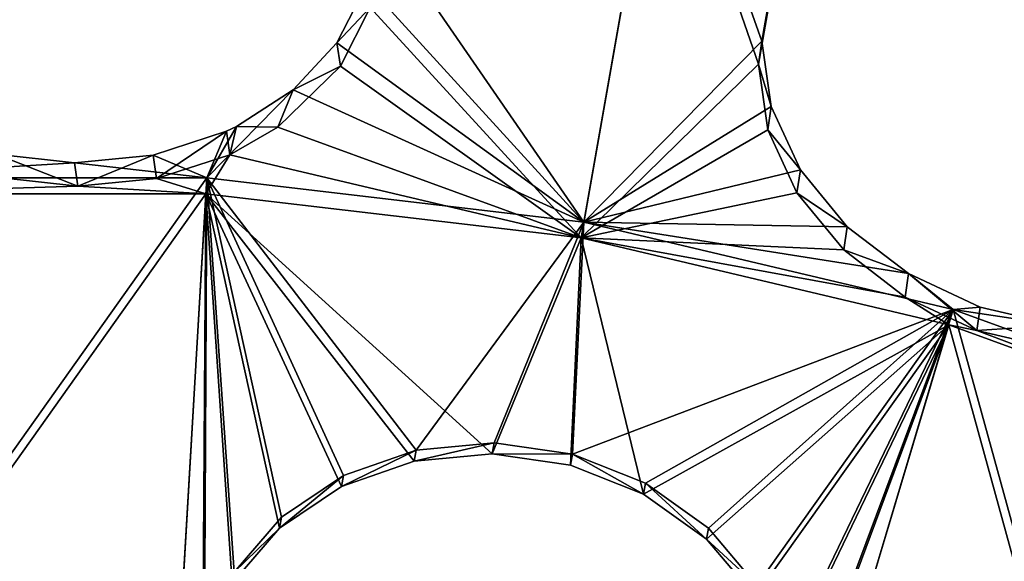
# Model space of a CAD drawing. Header units: millimetres. Extents: x 0 to 2133, y 0 to 2087.
# Tile 841 of 876: x 1996 to 2019, y 203 to 216. Entities that reach past the tile are written whole.
import ezdxf

# ---------------------------------------------------------------- set-up
doc = ezdxf.new("R2010")
doc.units = ezdxf.units.MM
doc.header["$LTSCALE"] = 25.4
doc.layers.get('0').update_dxf_attribs({"true_color": 0xff5454})

# ---------------------------------------------------------------- blocks, each defined once
blk = doc.blocks.new('COSMO-S-3382-4917.STL#2')
at = {"color": 250, "true_color": 0x282828}
mesh = blk.add_polyface(dxfattribs=at)
corners = [(1709.841, 208.672, 1539.288), (1710.486, 206.25, 1539.288), (1709.88, 193.269, 1539.288), (1711.624, 223.971, 1539.288), (1713.18, 228.005, 1539.288), (1715.203, 238.952, 1539.288), (1719.512, 248.991, 1539.288), (1720.53, 253.404, 1539.288), (1729.3, 268.606, 1539.288), (1727.528, 267.125, 1539.288), (1736.1, 279.922, 1539.288), (1742.261, 286.284, 1539.288), (1746.125, 291.615, 1539.288), (1758.024, 301.517, 1539.288), (1757.464, 302.04, 1539.288), (1769.955, 311.052, 1539.288), (1776.134, 313.868, 1539.288), (1783.424, 318.522, 1539.288), (1796.071, 322.98, 1539.288), (1797.683, 324.347, 1539.288), (1817.262, 328.591, 1539.288), (1812.531, 328.445, 1539.288), (1827.758, 330.758, 1539.288), (1839.095, 330.541, 1539.288), (1843.153, 331.254, 1539.288), (1860.945, 328.773, 1539.288), (1858.498, 329.925, 1539.288), (1873.578, 326.791, 1539.288), (1882.181, 323.337, 1539.288), (1888.182, 321.895, 1539.288), (1902.193, 314.391, 1539.288), (1902.104, 315.307, 1539.288), (1915.15, 307.118, 1539.288), (1920.405, 302.191, 1539.288), (1927.135, 297.443, 1539.288), (1936.294, 287.09, 1539.288), (1937.892, 286.419, 1539.288), (1949.402, 269.52, 1539.288), (1947.269, 274.2, 1539.288), (1955.136, 260.958, 1539.288), (1959.352, 249.987, 1539.288), (1961.381, 246.878, 1539.288), (1965.858, 229.054, 1539.288), (1965.917, 232.159, 1539.288), (1968.732, 207.323, 1539.288), (1968.68, 217.006, 1539.288), (1969.632, 201.633, 1539.288), (1968.758, 186.255, 1539.288), (1711.741, 177.98, 1539.288), (1711.508, 184.353, 1539.288), (1716.215, 162.944, 1539.288), (1715.397, 163.017, 1539.288), (1720.797, 148.592, 1539.288), (1724.472, 142.638, 1539.288), (1727.865, 134.907, 1539.288), (1736.043, 124.02, 1539.288), (1736.502, 122.154, 1539.288), (1750.594, 107.625, 1539.288), (1746.587, 110.512, 1539.288), (1757.978, 100.145, 1539.288), (1767.706, 93.925, 1539.288), (1767.283, 93.294, 1539.288), (1770.516, 91.197, 1539.288), (1786.887, 83.314, 1539.288), (1784.023, 83.796, 1539.288), (1798.311, 78.043, 1539.288), (1807.586, 76.097, 1539.288), (1813.179, 74.021, 1539.288), (1829.206, 72.482, 1539.288), (1828.419, 71.786, 1539.288), (1843.816, 71.369, 1539.288), (1851.127, 72.573, 1539.288), (1859.154, 72.776, 1539.288), (1872.717, 76.367, 1539.288), (1874.218, 75.987, 1539.288), (1893.355, 83.756, 1539.288), (1888.797, 80.957, 1539.288), (1902.685, 87.616, 1539.288), (1912.448, 94.526, 1539.288), (1915.688, 95.872, 1539.288), (1929.445, 108.368, 1539.288), (1927.624, 105.607, 1539.288), (1938.325, 116.686, 1539.288), (1943.859, 124.883, 1539.288), (1947.64, 128.953, 1539.288), (1955.275, 143.597, 1539.288), (1955.438, 142.235, 1539.288), (1963.364, 163.97, 1539.288), (1961.612, 156.346, 1539.288), (1966.073, 171.089, 1539.288), (1967.893, 185.418, 1539.288)]
mesh.append_faces([[corners[k] for k in face] for face in [(0, 1, 2), (1, 3, 4), (4, 5, 6), (6, 7, 8), (8, 10, 11), (11, 12, 13), (13, 15, 16), (16, 17, 18), (18, 19, 20), (20, 22, 23), (23, 24, 25), (25, 27, 28), (28, 29, 30), (30, 32, 33), (33, 34, 35), (35, 36, 37), (37, 39, 40), (40, 41, 42), (42, 43, 44), (48, 50, 51), (51, 50, 52), (52, 53, 54), (54, 55, 56), (56, 57, 58), (58, 57, 59), (59, 60, 61), (61, 60, 62), (62, 63, 64), (64, 63, 65), (65, 66, 67), (67, 68, 69), (69, 68, 70), (70, 71, 72), (72, 73, 74), (74, 75, 76), (76, 75, 77), (77, 78, 79), (79, 80, 81), (81, 80, 82), (82, 83, 84), (84, 85, 86), (86, 87, 88), (88, 87, 89), (89, 90, 47)]], dxfattribs={"vtx0": -1, "vtx1": -1, "color": 250})
mesh.append_faces([[corners[k] for k in face] for face in [(1, 0, 3), (4, 3, 5), (6, 5, 7), (8, 7, 9), (8, 9, 10), (11, 10, 12), (13, 12, 14), (13, 14, 15), (16, 15, 17), (18, 17, 19), (20, 19, 21), (20, 21, 22), (23, 22, 24), (25, 24, 26), (25, 26, 27), (28, 27, 29), (30, 29, 31), (30, 31, 32), (33, 32, 34), (35, 34, 36), (37, 36, 38), (37, 38, 39), (40, 39, 41), (42, 41, 43), (44, 43, 45), (44, 45, 46), (44, 46, 47), (1, 48, 2), (48, 1, 49), (48, 49, 50), (52, 50, 53), (54, 53, 55), (56, 55, 57), (59, 57, 60), (62, 60, 63), (65, 63, 66), (67, 66, 68), (70, 68, 71), (72, 71, 73), (74, 73, 75), (77, 75, 78), (79, 78, 80), (82, 80, 83), (84, 83, 85), (86, 85, 87), (89, 87, 90), (47, 90, 44)]], dxfattribs={"vtx0": -1, "vtx2": -1, "color": 250})
mesh = blk.add_polyface(dxfattribs=at)
corners = [(1735.545, 182.32, 1669.288), (1734.489, 198.294, 1669.288), (1734.03, 194.764, 1669.288), (1736.958, 178.45, 1669.288), (1738.52, 170.143, 1669.288), (1743.139, 159.432, 1669.288), (1742.915, 158.403, 1669.288), (1748.668, 147.265, 1669.288), (1752.806, 141.927, 1669.288), (1755.697, 136.885, 1669.288), (1765.612, 126.568, 1669.288), (1763.905, 127.41, 1669.288), (1773.176, 118.973, 1669.288), (1781.093, 113.91, 1669.288), (1780.749, 113.397, 1669.288), (1783.38, 111.69, 1669.288), (1798.69, 104.411, 1669.288), (1794.373, 105.666, 1669.288), (1806.002, 100.985, 1669.288), (1817.766, 98.414, 1669.288), (1818.103, 97.711, 1669.288), (1837.633, 96.135, 1669.288), (1830.506, 95.892, 1669.288), (1843.037, 95.552, 1669.288), (1857.572, 97.657, 1669.288), (1855.52, 96.697, 1669.288), (1867.781, 99.311, 1669.288), (1876.863, 102.925, 1669.288), (1879.646, 103.356, 1669.288), (1894.808, 111.749, 1669.288), (1890.949, 108.776, 1669.288), (1901.532, 115.495, 1669.288), (1910.759, 123.809, 1669.288), (1911.247, 123.418, 1669.288), (1924.139, 138.671, 1669.288), (1919.955, 132.435, 1669.288), (1927.537, 142.418, 1669.288), (1934.465, 155.795, 1669.288), (1933.884, 153.229, 1669.288), (1938.908, 164.713, 1669.288), (1941.363, 174.565, 1669.288), (1942.539, 176.712, 1669.288), (1944.585, 194.301, 1669.288), (1944.725, 189.056, 1669.288), (1944.661, 214.083, 1669.288), (1945.436, 201.571, 1669.288), (1735.449, 219.752, 1669.288), (1733.998, 207.3, 1669.288), (1735.82, 218.247, 1669.288), (1738.363, 231.944, 1669.288), (1740.903, 237.587, 1669.288), (1742.698, 243.706, 1669.288), (1749.554, 255.616, 1669.288), (1748.393, 254.874, 1669.288), (1755.37, 265.289, 1669.288), (1761.461, 271.682, 1669.288), (1763.529, 274.805, 1669.288), (1776.193, 285.204, 1669.288), (1772.757, 283.29, 1669.288), (1782.924, 290.624, 1669.288), (1793.219, 295.693, 1669.288), (1793.886, 296.705, 1669.288), (1811.921, 302.771, 1669.288), (1805.491, 301.445, 1669.288), (1817.575, 304.781, 1669.288), (1831.625, 306.182, 1669.288), (1829.968, 306.663, 1669.288), (1842.498, 307.066, 1669.288), (1851.619, 305.802, 1669.288), (1854.987, 305.985, 1669.288), (1871.179, 301.645, 1669.288), (1867.26, 303.434, 1669.288), (1879.146, 299.45, 1669.288), (1889.599, 293.861, 1669.288), (1890.477, 294.088, 1669.288), (1906.213, 282.732, 1669.288), (1901.094, 287.423, 1669.288), (1910.849, 279.549, 1669.288), (1920.421, 268.66, 1669.288), (1919.603, 270.577, 1669.288), (1927.235, 260.632, 1669.288), (1931.708, 252.154, 1669.288), (1933.638, 249.854, 1669.288), (1939.668, 233.809, 1669.288), (1938.72, 238.395, 1669.288), (1942.412, 226.415, 1669.288), (1944.013, 214.29, 1669.288)]
mesh.append_faces([[corners[k] for k in face] for face in [(44, 43, 45), (2, 46, 47)]], dxfattribs={"vtx0": -1, "color": 250})
mesh.append_faces([[corners[k] for k in face] for face in [(0, 1, 2), (1, 0, 3), (3, 4, 5), (5, 7, 8), (8, 9, 10), (10, 12, 13), (13, 15, 16), (16, 18, 19), (19, 20, 21), (21, 23, 24), (24, 26, 27), (27, 28, 29), (29, 31, 32), (32, 33, 34), (34, 36, 37), (37, 39, 40), (40, 41, 42), (46, 48, 49), (49, 50, 51), (51, 52, 53), (53, 52, 54), (54, 55, 56), (56, 57, 58), (58, 57, 59), (59, 60, 61), (61, 62, 63), (63, 62, 64), (64, 65, 66), (66, 65, 67), (67, 68, 69), (69, 70, 71), (71, 70, 72), (72, 73, 74), (74, 75, 76), (76, 75, 77), (77, 78, 79), (79, 78, 80), (80, 81, 82), (82, 83, 84), (84, 83, 85), (85, 86, 44)]], dxfattribs={"vtx0": -1, "vtx1": -1, "color": 250})
mesh.append_faces([[corners[k] for k in face] for face in [(42, 43, 44), (46, 2, 1)]], dxfattribs={"vtx0": -1, "vtx1": -1, "vtx2": -1, "color": 250})
mesh.append_faces([[corners[k] for k in face] for face in [(3, 0, 4), (5, 4, 6), (5, 6, 7), (8, 7, 9), (10, 9, 11), (10, 11, 12), (13, 12, 14), (13, 14, 15), (16, 15, 17), (16, 17, 18), (19, 18, 20), (21, 20, 22), (21, 22, 23), (24, 23, 25), (24, 25, 26), (27, 26, 28), (29, 28, 30), (29, 30, 31), (32, 31, 33), (34, 33, 35), (34, 35, 36), (37, 36, 38), (37, 38, 39), (40, 39, 41), (42, 41, 43), (46, 1, 48), (49, 48, 50), (51, 50, 52), (54, 52, 55), (56, 55, 57), (59, 57, 60), (61, 60, 62), (64, 62, 65), (67, 65, 68), (69, 68, 70), (72, 70, 73), (74, 73, 75), (77, 75, 78), (80, 78, 81), (82, 81, 83), (85, 83, 86), (44, 86, 42)]], dxfattribs={"vtx0": -1, "vtx2": -1, "color": 250})
mesh = blk.add_polyface(dxfattribs=at)
corners = [(1734.165, 205.552, 1666.919), (1735.133, 201.301, 1666.919), (1734.849, 188.578, 1666.919), (1736.212, 222.415, 1666.919), (1735.839, 213.433, 1666.919), (1737.949, 225.401, 1666.919), (1740.938, 238.731, 1666.919), (1741.435, 237.042, 1666.919), (1748.221, 254.078, 1666.919), (1746.248, 248.201, 1666.919), (1752.324, 258.725, 1666.919), (1757.87, 268.058, 1666.919), (1759.581, 268.472, 1666.919), (1769.638, 280.309, 1666.919), (1767.92, 277.312, 1666.919), (1777.229, 285.123, 1666.919), (1783.218, 290.514, 1666.919), (1787.382, 291.801, 1666.919), (1798.259, 298.408, 1666.919), (1798.242, 297.255, 1666.919), (1809.661, 301.411, 1666.919), (1814.372, 303.787, 1666.919), (1821.486, 304.213, 1666.919), (1831.139, 306.512, 1666.919), (1833.556, 305.624, 1666.919), (1839.632, 306.854, 1666.919), (1839.632, 305.801, 1666.919), (1848.125, 306.512, 1666.919), (1845.708, 305.624, 1666.919), (1857.778, 304.213, 1666.919), (1864.892, 303.787, 1666.919), (1869.603, 301.411, 1666.919), (1881.005, 298.408, 1666.919), (1881.022, 297.255, 1666.919), (1896.046, 290.514, 1666.919), (1891.882, 291.801, 1666.919), (1902.035, 285.123, 1666.919), (1909.627, 280.309, 1666.919), (1911.344, 277.312, 1666.919), (1921.394, 268.058, 1666.919), (1919.683, 268.472, 1666.919), (1926.94, 258.725, 1666.919), (1931.043, 254.078, 1666.919), (1933.016, 248.201, 1666.919), (1938.326, 238.731, 1666.919), (1937.829, 237.042, 1666.919), (1941.315, 225.401, 1666.919), (1943.052, 222.415, 1666.919), (1943.425, 213.433, 1666.919), (1945.099, 205.552, 1666.919), (1944.131, 201.301, 1666.919), (1944.415, 188.578, 1666.919), (1735.839, 189.17, 1666.919), (1738.247, 171.935, 1666.919), (1737.949, 177.202, 1666.919), (1741.435, 165.561, 1666.919), (1744.27, 156.052, 1666.919), (1746.248, 154.402, 1666.919), (1752.764, 141.341, 1666.919), (1752.324, 143.878, 1666.919), (1759.581, 134.131, 1666.919), (1763.507, 128.182, 1666.919), (1767.92, 125.291, 1666.919), (1776.222, 116.918, 1666.919), (1777.229, 117.48, 1666.919), (1790.579, 107.839, 1666.919), (1787.382, 110.802, 1666.919), (1798.242, 105.348, 1666.919), (1806.207, 101.181, 1666.919), (1809.661, 101.192, 1666.919), (1822.7, 97.115, 1666.919), (1821.486, 98.39, 1666.919), (1833.556, 96.979, 1666.919), (1839.632, 95.749, 1666.919), (1845.708, 96.979, 1666.919), (1856.564, 97.115, 1666.919), (1857.778, 98.39, 1666.919), (1873.057, 101.181, 1666.919), (1869.603, 101.192, 1666.919), (1881.022, 105.348, 1666.919), (1888.685, 107.839, 1666.919), (1891.882, 110.802, 1666.919), (1903.042, 116.918, 1666.919), (1902.035, 117.48, 1666.919), (1911.344, 125.291, 1666.919), (1915.757, 128.182, 1666.919), (1919.683, 134.131, 1666.919), (1926.5, 141.341, 1666.919), (1926.94, 143.878, 1666.919), (1934.994, 156.052, 1666.919), (1933.016, 154.402, 1666.919), (1937.829, 165.561, 1666.919), (1941.017, 171.935, 1666.919), (1941.315, 177.202, 1666.919), (1943.425, 189.17, 1666.919)]
mesh.append_faces([[corners[k] for k in face] for face in [(0, 1, 2), (1, 3, 4), (4, 3, 5), (5, 6, 7), (7, 8, 9), (9, 8, 10), (10, 11, 12), (12, 13, 14), (14, 13, 15), (15, 16, 17), (17, 18, 19), (19, 18, 20), (20, 21, 22), (22, 23, 24), (24, 25, 26), (26, 27, 28), (28, 27, 29), (29, 30, 31), (31, 32, 33), (33, 34, 35), (35, 34, 36), (36, 37, 38), (38, 39, 40), (40, 39, 41), (41, 42, 43), (43, 44, 45), (45, 44, 46), (46, 47, 48), (48, 49, 50), (2, 52, 53), (52, 2, 1), (53, 55, 56), (56, 57, 58), (58, 60, 61), (61, 62, 63), (63, 64, 65), (65, 67, 68), (68, 69, 70), (70, 72, 73), (73, 74, 75), (75, 76, 77), (77, 79, 80), (80, 81, 82), (82, 84, 85), (85, 86, 87), (87, 88, 89), (89, 91, 92), (92, 93, 51)]], dxfattribs={"vtx0": -1, "vtx1": -1, "color": 250})
mesh.append_faces([[corners[k] for k in face] for face in [(1, 0, 3), (5, 3, 6), (7, 6, 8), (10, 8, 11), (12, 11, 13), (15, 13, 16), (17, 16, 18), (20, 18, 21), (22, 21, 23), (24, 23, 25), (26, 25, 27), (29, 27, 30), (31, 30, 32), (33, 32, 34), (36, 34, 37), (38, 37, 39), (41, 39, 42), (43, 42, 44), (46, 44, 47), (48, 47, 49), (50, 49, 51), (53, 52, 54), (53, 54, 55), (56, 55, 57), (58, 57, 59), (58, 59, 60), (61, 60, 62), (63, 62, 64), (65, 64, 66), (65, 66, 67), (68, 67, 69), (70, 69, 71), (70, 71, 72), (73, 72, 74), (75, 74, 76), (77, 76, 78), (77, 78, 79), (80, 79, 81), (82, 81, 83), (82, 83, 84), (85, 84, 86), (87, 86, 88), (89, 88, 90), (89, 90, 91), (92, 91, 93), (51, 93, 94), (51, 94, 50)]], dxfattribs={"vtx0": -1, "vtx2": -1, "color": 250})
mesh = blk.add_polyface(dxfattribs=at)
corners = [(1852.739, 275.633, 1694.288), (1847.945, 282.584, 1689.873), (1847.722, 281.131, 1690.962), (1854.599, 286.182, 1686.352)]
mesh.append_faces([[corners[k] for k in face] for face in [(0, 1, 2), (1, 0, 3)]], dxfattribs={"vtx0": -1, "color": 250})
mesh = blk.add_polyface(dxfattribs=at)
corners = [(1856.856, 279.815, 1690.857), (1854.599, 286.182, 1686.352), (1852.739, 275.633, 1694.288)]
mesh.append_faces([[corners[k] for k in face] for face in [(0, 1, 2)]], dxfattribs={"color": 250})
mesh = blk.add_polyface(dxfattribs=at)
corners = [(1857.11, 281.266, 1689.763), (1854.599, 286.182, 1686.352), (1856.856, 279.815, 1690.857)]
mesh.append_faces([[corners[k] for k in face] for face in [(0, 1, 2)]], dxfattribs={"color": 250})
mesh = blk.add_polyface(dxfattribs=at)
corners = [(1854.525, 285.763, 1685.666), (1852.675, 275.27, 1693.573), (1847.799, 280.586, 1690.361)]
mesh.append_faces([[corners[k] for k in face] for face in [(0, 1, 2)]], dxfattribs={"color": 250})
mesh = blk.add_polyface(dxfattribs=at)
corners = [(1854.525, 285.763, 1685.666), (1856.779, 279.279, 1690.261), (1852.675, 275.27, 1693.573), (1857.033, 280.731, 1689.168)]
mesh.append_faces([[corners[k] for k in face] for face in [(0, 1, 2), (1, 0, 3)]], dxfattribs={"vtx0": -1, "color": 250})
mesh = blk.add_polyface(dxfattribs=at)
corners = [(1852.739, 275.633, 1694.288), (1847.722, 281.131, 1690.962), (1847.033, 279.775, 1691.984)]
mesh.append_faces([[corners[k] for k in face] for face in [(0, 1, 2)]], dxfattribs={"color": 250})
mesh = blk.add_polyface(dxfattribs=at)
corners = [(1847.033, 279.775, 1691.984), (1847.799, 280.586, 1690.361), (1847.111, 279.232, 1691.381), (1847.722, 281.131, 1690.962)]
mesh.append_faces([[corners[k] for k in face] for face in [(0, 1, 2), (1, 0, 3)]], dxfattribs={"vtx0": -1, "color": 250})
mesh = blk.add_polyface(dxfattribs=at)
corners = [(1857.033, 280.731, 1689.168), (1856.856, 279.815, 1690.857), (1856.779, 279.279, 1690.261), (1857.11, 281.266, 1689.763)]
mesh.append_faces([[corners[k] for k in face] for face in [(0, 1, 2), (1, 0, 3)]], dxfattribs={"vtx0": -1, "color": 250})
mesh = blk.add_polyface(dxfattribs=at)
corners = [(1852.675, 275.27, 1693.573), (1847.111, 279.232, 1691.381), (1847.799, 280.586, 1690.361)]
mesh.append_faces([[corners[k] for k in face] for face in [(0, 1, 2)]], dxfattribs={"color": 250})
mesh = blk.add_polyface(dxfattribs=at)
corners = [(1852.739, 275.633, 1694.288), (1847.033, 279.775, 1691.984), (1846.019, 278.691, 1692.806)]
mesh.append_faces([[corners[k] for k in face] for face in [(0, 1, 2)]], dxfattribs={"color": 250})
mesh = blk.add_polyface(dxfattribs=at)
corners = [(1847.033, 279.775, 1691.984), (1847.111, 279.232, 1691.381), (1846.019, 278.691, 1692.806)]
mesh.append_faces([[corners[k] for k in face] for face in [(0, 1, 2)]], dxfattribs={"color": 250})
mesh = blk.add_polyface(dxfattribs=at)
corners = [(1857.073, 278.305, 1691.889), (1856.856, 279.815, 1690.857), (1852.739, 275.633, 1694.288)]
mesh.append_faces([[corners[k] for k in face] for face in [(0, 1, 2)]], dxfattribs={"color": 250})
mesh = blk.add_polyface(dxfattribs=at)
corners = [(1856.779, 279.279, 1690.261), (1857.073, 278.305, 1691.889), (1856.996, 277.767, 1691.293), (1856.856, 279.815, 1690.857)]
mesh.append_faces([[corners[k] for k in face] for face in [(0, 1, 2), (1, 0, 3)]], dxfattribs={"vtx0": -1, "color": 250})
mesh = blk.add_polyface(dxfattribs=at)
corners = [(1852.675, 275.27, 1693.573), (1845.667, 277.821, 1692.453), (1847.111, 279.232, 1691.381)]
mesh.append_faces([[corners[k] for k in face] for face in [(0, 1, 2)]], dxfattribs={"color": 250})
mesh = blk.add_polyface(dxfattribs=at)
corners = [(1847.111, 279.232, 1691.381), (1845.667, 277.821, 1692.453), (1846.019, 278.691, 1692.806)]
mesh.append_faces([[corners[k] for k in face] for face in [(0, 1, 2)]], dxfattribs={"color": 250})
mesh = blk.add_polyface(dxfattribs=at)
corners = [(1856.996, 277.767, 1691.293), (1852.675, 275.27, 1693.573), (1856.779, 279.279, 1690.261)]
mesh.append_faces([[corners[k] for k in face] for face in [(0, 1, 2)]], dxfattribs={"color": 250})
mesh = blk.add_polyface(dxfattribs=at)
corners = [(1852.739, 275.633, 1694.288), (1846.019, 278.691, 1692.806), (1844.021, 276.652, 1694.288)]
mesh.append_faces([[corners[k] for k in face] for face in [(0, 1, 2)]], dxfattribs={"color": 250})
mesh = blk.add_polyface(dxfattribs=at)
corners = [(1846.019, 278.691, 1692.806), (1844.708, 277.841, 1693.458), (1844.021, 276.652, 1694.288)]
mesh.append_faces([[corners[k] for k in face] for face in [(0, 1, 2)]], dxfattribs={"color": 250})
mesh = blk.add_polyface(dxfattribs=at)
corners = [(1846.019, 278.691, 1692.806), (1845.667, 277.821, 1692.453), (1844.708, 277.841, 1693.458)]
mesh.append_faces([[corners[k] for k in face] for face in [(0, 1, 2)]], dxfattribs={"color": 250})
mesh = blk.add_polyface(dxfattribs=at)
corners = [(1857.745, 276.842, 1692.786), (1857.073, 278.305, 1691.889), (1852.739, 275.633, 1694.288)]
mesh.append_faces([[corners[k] for k in face] for face in [(0, 1, 2)]], dxfattribs={"color": 250})
mesh = blk.add_polyface(dxfattribs=at)
corners = [(1856.996, 277.767, 1691.293), (1857.745, 276.842, 1692.786), (1857.667, 276.305, 1692.188), (1857.073, 278.305, 1691.889)]
mesh.append_faces([[corners[k] for k in face] for face in [(0, 1, 2), (1, 0, 3)]], dxfattribs={"vtx0": -1, "color": 250})
mesh = blk.add_polyface(dxfattribs=at)
corners = [(1844.479, 277.731, 1693.543), (1842.78, 277.179, 1693.977), (1844.021, 276.652, 1694.288)]
mesh.append_faces([[corners[k] for k in face] for face in [(0, 1, 2)]], dxfattribs={"color": 250})
mesh = blk.add_polyface(dxfattribs=at)
corners = [(1842.864, 276.638, 1693.374), (1844.479, 277.731, 1693.543), (1844.557, 277.189, 1692.94), (1842.78, 277.179, 1693.977)]
mesh.append_faces([[corners[k] for k in face] for face in [(0, 1, 2), (1, 0, 3)]], dxfattribs={"vtx0": -1, "color": 250})
mesh = blk.add_polyface(dxfattribs=at)
corners = [(1844.708, 277.841, 1693.458), (1844.479, 277.731, 1693.543), (1844.021, 276.652, 1694.288)]
mesh.append_faces([[corners[k] for k in face] for face in [(0, 1, 2)]], dxfattribs={"color": 250})
mesh = blk.add_polyface(dxfattribs=at)
corners = [(1844.708, 277.841, 1693.458), (1844.557, 277.189, 1692.94), (1844.479, 277.731, 1693.543)]
mesh.append_faces([[corners[k] for k in face] for face in [(0, 1, 2)]], dxfattribs={"color": 250})
mesh = blk.add_polyface(dxfattribs=at)
corners = [(1844.708, 277.841, 1693.458), (1845.667, 277.821, 1692.453), (1844.557, 277.189, 1692.94)]
mesh.append_faces([[corners[k] for k in face] for face in [(0, 1, 2)]], dxfattribs={"color": 250})
mesh = blk.add_polyface(dxfattribs=at)
corners = [(1852.675, 275.27, 1693.573), (1844.557, 277.189, 1692.94), (1845.667, 277.821, 1692.453)]
mesh.append_faces([[corners[k] for k in face] for face in [(0, 1, 2)]], dxfattribs={"color": 250})
mesh = blk.add_polyface(dxfattribs=at)
corners = [(1857.667, 276.305, 1692.188), (1852.675, 275.27, 1693.573), (1856.996, 277.767, 1691.293)]
mesh.append_faces([[corners[k] for k in face] for face in [(0, 1, 2)]], dxfattribs={"color": 250})
mesh = blk.add_polyface(dxfattribs=at)
corners = [(1840.967, 277, 1694.133), (1839.144, 277.204, 1694.003), (1835.243, 276.652, 1694.288)]
mesh.append_faces([[corners[k] for k in face] for face in [(0, 1, 2)]], dxfattribs={"color": 250})
mesh = blk.add_polyface(dxfattribs=at)
corners = [(1839.144, 277.204, 1694.003), (1841.045, 276.459, 1693.531), (1839.218, 276.665, 1693.402), (1840.967, 277, 1694.133)]
mesh.append_faces([[corners[k] for k in face] for face in [(0, 1, 2), (1, 0, 3)]], dxfattribs={"vtx0": -1, "color": 250})
mesh = blk.add_polyface(dxfattribs=at)
corners = [(1844.021, 276.652, 1694.288), (1842.78, 277.179, 1693.977), (1840.967, 277, 1694.133)]
mesh.append_faces([[corners[k] for k in face] for face in [(0, 1, 2)]], dxfattribs={"color": 250})
mesh = blk.add_polyface(dxfattribs=at)
corners = [(1841.045, 276.459, 1693.531), (1842.78, 277.179, 1693.977), (1842.864, 276.638, 1693.374), (1840.967, 277, 1694.133)]
mesh.append_faces([[corners[k] for k in face] for face in [(0, 1, 2), (1, 0, 3)]], dxfattribs={"vtx0": -1, "color": 250})
mesh = blk.add_polyface(dxfattribs=at)
corners = [(1844.557, 277.189, 1692.94), (1843.999, 276.284, 1693.573), (1842.864, 276.638, 1693.374)]
mesh.append_faces([[corners[k] for k in face] for face in [(0, 1, 2)]], dxfattribs={"color": 250})
mesh = blk.add_polyface(dxfattribs=at)
corners = [(1852.675, 275.27, 1693.573), (1843.999, 276.284, 1693.573), (1844.557, 277.189, 1692.94)]
mesh.append_faces([[corners[k] for k in face] for face in [(0, 1, 2)]], dxfattribs={"color": 250})
mesh = blk.add_polyface(dxfattribs=at)
corners = [(1844.021, 276.652, 1694.288), (1840.967, 277, 1694.133), (1835.243, 276.652, 1694.288)]
mesh.append_faces([[corners[k] for k in face] for face in [(0, 1, 2)]], dxfattribs={"color": 250})
mesh = blk.add_polyface(dxfattribs=at)
corners = [(1858.829, 275.523, 1693.488), (1857.745, 276.842, 1692.786), (1852.739, 275.633, 1694.288)]
mesh.append_faces([[corners[k] for k in face] for face in [(0, 1, 2)]], dxfattribs={"color": 250})
mesh = blk.add_polyface(dxfattribs=at)
corners = [(1857.667, 276.305, 1692.188), (1858.829, 275.523, 1693.488), (1858.749, 274.987, 1692.888), (1857.745, 276.842, 1692.786)]
mesh.append_faces([[corners[k] for k in face] for face in [(0, 1, 2), (1, 0, 3)]], dxfattribs={"vtx0": -1, "color": 250})
mesh = blk.add_polyface(dxfattribs=at)
corners = [(1835.908, 265.234, 1701.138), (1844.021, 276.652, 1694.288), (1835.243, 276.652, 1694.288), (1843.356, 265.234, 1701.138)]
mesh.append_faces([[corners[k] for k in face] for face in [(0, 1, 2), (1, 0, 3)]], dxfattribs={"vtx0": -1, "color": 250})
mesh = blk.add_polyface(dxfattribs=at)
corners = [(1841.045, 276.459, 1693.531), (1835.265, 276.284, 1693.573), (1839.218, 276.665, 1693.402)]
mesh.append_faces([[corners[k] for k in face] for face in [(0, 1, 2)]], dxfattribs={"color": 250})
mesh = blk.add_polyface(dxfattribs=at)
corners = [(1843.999, 276.284, 1693.573), (1841.045, 276.459, 1693.531), (1842.864, 276.638, 1693.374)]
mesh.append_faces([[corners[k] for k in face] for face in [(0, 1, 2)]], dxfattribs={"color": 250})
mesh = blk.add_polyface(dxfattribs=at)
corners = [(1844.021, 276.652, 1694.288), (1843.356, 265.234, 1701.138), (1843.973, 266.046, 1700.681)]
mesh.append_faces([[corners[k] for k in face] for face in [(0, 1, 2)]], dxfattribs={"color": 250})
mesh = blk.add_polyface(dxfattribs=at)
corners = [(1844.655, 267.544, 1699.829), (1844.021, 276.652, 1694.288), (1843.973, 266.046, 1700.681)]
mesh.append_faces([[corners[k] for k in face] for face in [(0, 1, 2)]], dxfattribs={"color": 250})
mesh = blk.add_polyface(dxfattribs=at)
corners = [(1845.748, 268.815, 1699.059), (1844.021, 276.652, 1694.288), (1844.655, 267.544, 1699.829)]
mesh.append_faces([[corners[k] for k in face] for face in [(0, 1, 2)]], dxfattribs={"color": 250})
mesh = blk.add_polyface(dxfattribs=at)
corners = [(1847.185, 269.778, 1698.418), (1844.021, 276.652, 1694.288), (1845.748, 268.815, 1699.059)]
mesh.append_faces([[corners[k] for k in face] for face in [(0, 1, 2)]], dxfattribs={"color": 250})
mesh = blk.add_polyface(dxfattribs=at)
corners = [(1848.861, 270.362, 1697.954), (1844.021, 276.652, 1694.288), (1847.185, 269.778, 1698.418)]
mesh.append_faces([[corners[k] for k in face] for face in [(0, 1, 2)]], dxfattribs={"color": 250})
mesh = blk.add_polyface(dxfattribs=at)
corners = [(1852.739, 275.633, 1694.288), (1844.021, 276.652, 1694.288), (1848.861, 270.362, 1697.954)]
mesh.append_faces([[corners[k] for k in face] for face in [(0, 1, 2)]], dxfattribs={"color": 250})
mesh = blk.add_polyface(dxfattribs=at)
corners = [(1843.999, 276.284, 1693.573), (1835.265, 276.284, 1693.573), (1841.045, 276.459, 1693.531)]
mesh.append_faces([[corners[k] for k in face] for face in [(0, 1, 2)]], dxfattribs={"color": 250})
mesh = blk.add_polyface(dxfattribs=at)
corners = [(1843.999, 276.284, 1693.573), (1835.926, 264.924, 1700.396), (1835.265, 276.284, 1693.573), (1843.338, 264.924, 1700.396)]
mesh.append_faces([[corners[k] for k in face] for face in [(0, 1, 2), (1, 0, 3)]], dxfattribs={"vtx0": -1, "color": 250})
mesh = blk.add_polyface(dxfattribs=at)
corners = [(1843.999, 276.284, 1693.573), (1843.928, 265.791, 1699.91), (1843.338, 264.924, 1700.396)]
mesh.append_faces([[corners[k] for k in face] for face in [(0, 1, 2)]], dxfattribs={"color": 250})
mesh = blk.add_polyface(dxfattribs=at)
corners = [(1844.61, 267.291, 1699.056), (1843.928, 265.791, 1699.91), (1843.999, 276.284, 1693.573)]
mesh.append_faces([[corners[k] for k in face] for face in [(0, 1, 2)]], dxfattribs={"color": 250})
mesh = blk.add_polyface(dxfattribs=at)
corners = [(1852.675, 275.27, 1693.573), (1850.621, 270.275, 1696.92), (1843.999, 276.284, 1693.573)]
mesh.append_faces([[corners[k] for k in face] for face in [(0, 1, 2)]], dxfattribs={"color": 250})
mesh = blk.add_polyface(dxfattribs=at)
corners = [(1850.621, 270.275, 1696.92), (1848.814, 270.107, 1697.177), (1843.999, 276.284, 1693.573)]
mesh.append_faces([[corners[k] for k in face] for face in [(0, 1, 2)]], dxfattribs={"color": 250})
mesh = blk.add_polyface(dxfattribs=at)
corners = [(1848.814, 270.107, 1697.177), (1847.14, 269.524, 1697.641), (1843.999, 276.284, 1693.573)]
mesh.append_faces([[corners[k] for k in face] for face in [(0, 1, 2)]], dxfattribs={"color": 250})
mesh = blk.add_polyface(dxfattribs=at)
corners = [(1847.14, 269.524, 1697.641), (1845.704, 268.562, 1698.283), (1843.999, 276.284, 1693.573)]
mesh.append_faces([[corners[k] for k in face] for face in [(0, 1, 2)]], dxfattribs={"color": 250})
mesh = blk.add_polyface(dxfattribs=at)
corners = [(1845.704, 268.562, 1698.283), (1844.61, 267.291, 1699.056), (1843.999, 276.284, 1693.573)]
mesh.append_faces([[corners[k] for k in face] for face in [(0, 1, 2)]], dxfattribs={"color": 250})
mesh = blk.add_polyface(dxfattribs=at)
corners = [(1858.749, 274.987, 1692.888), (1852.675, 275.27, 1693.573), (1857.667, 276.305, 1692.188)]
mesh.append_faces([[corners[k] for k in face] for face in [(0, 1, 2)]], dxfattribs={"color": 250})
mesh = blk.add_polyface(dxfattribs=at)
corners = [(1852.739, 275.633, 1694.288), (1848.861, 270.362, 1697.954), (1850.666, 270.529, 1697.698)]
mesh.append_faces([[corners[k] for k in face] for face in [(0, 1, 2)]], dxfattribs={"color": 250})
mesh = blk.add_polyface(dxfattribs=at)
corners = [(1852.739, 275.633, 1694.288), (1850.666, 270.529, 1697.698), (1852.474, 270.269, 1697.668)]
mesh.append_faces([[corners[k] for k in face] for face in [(0, 1, 2)]], dxfattribs={"color": 250})
mesh = blk.add_polyface(dxfattribs=at)
corners = [(1861.28, 273.609, 1694.288), (1852.739, 275.633, 1694.288), (1852.474, 270.269, 1697.668)]
mesh.append_faces([[corners[k] for k in face] for face in [(0, 1, 2)]], dxfattribs={"color": 250})
mesh = blk.add_polyface(dxfattribs=at)
corners = [(1861.28, 273.609, 1694.288), (1860.247, 274.44, 1693.946), (1852.739, 275.633, 1694.288)]
mesh.append_faces([[corners[k] for k in face] for face in [(0, 1, 2)]], dxfattribs={"color": 250})
mesh = blk.add_polyface(dxfattribs=at)
corners = [(1860.247, 274.44, 1693.946), (1858.829, 275.523, 1693.488), (1852.739, 275.633, 1694.288)]
mesh.append_faces([[corners[k] for k in face] for face in [(0, 1, 2)]], dxfattribs={"color": 250})
mesh = blk.add_polyface(dxfattribs=at)
corners = [(1858.749, 274.987, 1692.888), (1860.247, 274.44, 1693.946), (1860.17, 273.9, 1693.346), (1858.829, 275.523, 1693.488)]
mesh.append_faces([[corners[k] for k in face] for face in [(0, 1, 2), (1, 0, 3)]], dxfattribs={"vtx0": -1, "color": 250})
mesh = blk.add_polyface(dxfattribs=at)
corners = [(1852.675, 275.27, 1693.573), (1852.43, 270.013, 1696.89), (1850.621, 270.275, 1696.92)]
mesh.append_faces([[corners[k] for k in face] for face in [(0, 1, 2)]], dxfattribs={"color": 250})
mesh = blk.add_polyface(dxfattribs=at)
corners = [(1854.119, 269.342, 1697.087), (1852.43, 270.013, 1696.89), (1852.675, 275.27, 1693.573)]
mesh.append_faces([[corners[k] for k in face] for face in [(0, 1, 2)]], dxfattribs={"color": 250})
mesh = blk.add_polyface(dxfattribs=at)
corners = [(1861.174, 273.256, 1693.573), (1854.119, 269.342, 1697.087), (1852.675, 275.27, 1693.573)]
mesh.append_faces([[corners[k] for k in face] for face in [(0, 1, 2)]], dxfattribs={"color": 250})
mesh = blk.add_polyface(dxfattribs=at)
corners = [(1860.17, 273.9, 1693.346), (1852.675, 275.27, 1693.573), (1858.749, 274.987, 1692.888)]
mesh.append_faces([[corners[k] for k in face] for face in [(0, 1, 2)]], dxfattribs={"color": 250})
mesh = blk.add_polyface(dxfattribs=at)
corners = [(1861.174, 273.256, 1693.573), (1852.675, 275.27, 1693.573), (1860.17, 273.9, 1693.346)]
mesh.append_faces([[corners[k] for k in face] for face in [(0, 1, 2)]], dxfattribs={"color": 250})
mesh = blk.add_polyface(dxfattribs=at)
corners = [(1860.247, 274.44, 1693.946), (1861.828, 273.125, 1693.529), (1860.17, 273.9, 1693.346), (1861.904, 273.666, 1694.13)]
mesh.append_faces([[corners[k] for k in face] for face in [(0, 1, 2), (1, 0, 3)]], dxfattribs={"vtx0": -1, "color": 250})
mesh = blk.add_polyface(dxfattribs=at)
corners = [(1861.904, 273.666, 1694.13), (1860.247, 274.44, 1693.946), (1861.28, 273.609, 1694.288)]
mesh.append_faces([[corners[k] for k in face] for face in [(0, 1, 2)]], dxfattribs={"color": 250})
mesh = blk.add_polyface(dxfattribs=at)
corners = [(1861.828, 273.125, 1693.529), (1861.174, 273.256, 1693.573), (1860.17, 273.9, 1693.346)]
mesh.append_faces([[corners[k] for k in face] for face in [(0, 1, 2)]], dxfattribs={"color": 250})
mesh = blk.add_polyface(dxfattribs=at)
corners = [(1861.28, 273.609, 1694.288), (1852.474, 270.269, 1697.668), (1854.164, 269.597, 1697.865)]
mesh.append_faces([[corners[k] for k in face] for face in [(0, 1, 2)]], dxfattribs={"color": 250})
mesh = blk.add_polyface(dxfattribs=at)
corners = [(1861.28, 273.609, 1694.288), (1854.164, 269.597, 1697.865), (1855.623, 268.558, 1698.277)]
mesh.append_faces([[corners[k] for k in face] for face in [(0, 1, 2)]], dxfattribs={"color": 250})
mesh = blk.add_polyface(dxfattribs=at)
corners = [(1861.28, 273.609, 1694.288), (1855.623, 268.558, 1698.277), (1856.742, 267.231, 1698.872)]
mesh.append_faces([[corners[k] for k in face] for face in [(0, 1, 2)]], dxfattribs={"color": 250})
mesh = blk.add_polyface(dxfattribs=at)
corners = [(1861.28, 273.609, 1694.288), (1856.742, 267.231, 1698.872), (1857.455, 265.697, 1699.614)]
mesh.append_faces([[corners[k] for k in face] for face in [(0, 1, 2)]], dxfattribs={"color": 250})
mesh = blk.add_polyface(dxfattribs=at)
corners = [(1861.28, 273.609, 1694.288), (1857.455, 265.697, 1699.614), (1857.709, 264.064, 1700.449)]
mesh.append_faces([[corners[k] for k in face] for face in [(0, 1, 2)]], dxfattribs={"color": 250})
mesh = blk.add_polyface(dxfattribs=at)
corners = [(1861.28, 273.609, 1694.288), (1857.709, 264.064, 1700.449), (1857.999, 262.652, 1701.138)]
mesh.append_faces([[corners[k] for k in face] for face in [(0, 1, 2)]], dxfattribs={"color": 250})
mesh = blk.add_polyface(dxfattribs=at)
corners = [(1864.997, 260.105, 1701.138), (1861.28, 273.609, 1694.288), (1857.999, 262.652, 1701.138), (1869.527, 270.607, 1694.288)]
mesh.append_faces([[corners[k] for k in face] for face in [(0, 1, 2), (1, 0, 3)]], dxfattribs={"vtx0": -1, "color": 250})
mesh = blk.add_polyface(dxfattribs=at)
corners = [(1863.693, 273.252, 1694.028), (1861.904, 273.666, 1694.13), (1861.28, 273.609, 1694.288)]
mesh.append_faces([[corners[k] for k in face] for face in [(0, 1, 2)]], dxfattribs={"color": 250})
mesh = blk.add_polyface(dxfattribs=at)
corners = [(1869.527, 270.607, 1694.288), (1863.693, 273.252, 1694.028), (1861.28, 273.609, 1694.288)]
mesh.append_faces([[corners[k] for k in face] for face in [(0, 1, 2)]], dxfattribs={"color": 250})
mesh = blk.add_polyface(dxfattribs=at)
corners = [(1861.828, 273.125, 1693.529), (1863.693, 273.252, 1694.028), (1863.615, 272.711, 1693.426), (1861.904, 273.666, 1694.13)]
mesh.append_faces([[corners[k] for k in face] for face in [(0, 1, 2), (1, 0, 3)]], dxfattribs={"vtx0": -1, "color": 250})
mesh = blk.add_polyface(dxfattribs=at)
corners = [(1861.174, 273.256, 1693.573), (1855.578, 268.303, 1697.5), (1854.119, 269.342, 1697.087)]
mesh.append_faces([[corners[k] for k in face] for face in [(0, 1, 2)]], dxfattribs={"color": 250})
mesh = blk.add_polyface(dxfattribs=at)
corners = [(1861.174, 273.256, 1693.573), (1856.697, 266.977, 1698.097), (1855.578, 268.303, 1697.5)]
mesh.append_faces([[corners[k] for k in face] for face in [(0, 1, 2)]], dxfattribs={"color": 250})
mesh = blk.add_polyface(dxfattribs=at)
corners = [(1861.174, 273.256, 1693.573), (1857.411, 265.442, 1698.84), (1856.697, 266.977, 1698.097)]
mesh.append_faces([[corners[k] for k in face] for face in [(0, 1, 2)]], dxfattribs={"color": 250})
mesh = blk.add_polyface(dxfattribs=at)
corners = [(1861.174, 273.256, 1693.573), (1857.665, 263.811, 1699.677), (1857.411, 265.442, 1698.84)]
mesh.append_faces([[corners[k] for k in face] for face in [(0, 1, 2)]], dxfattribs={"color": 250})
mesh = blk.add_polyface(dxfattribs=at)
corners = [(1861.174, 273.256, 1693.573), (1857.91, 262.355, 1700.396), (1857.665, 263.811, 1699.677)]
mesh.append_faces([[corners[k] for k in face] for face in [(0, 1, 2)]], dxfattribs={"color": 250})
mesh = blk.add_polyface(dxfattribs=at)
corners = [(1861.174, 273.256, 1693.573), (1864.875, 259.82, 1700.396), (1857.91, 262.355, 1700.396), (1869.381, 270.268, 1693.573)]
mesh.append_faces([[corners[k] for k in face] for face in [(0, 1, 2), (1, 0, 3)]], dxfattribs={"vtx0": -1, "color": 250})
mesh = blk.add_polyface(dxfattribs=at)
corners = [(1869.381, 270.268, 1693.573), (1861.174, 273.256, 1693.573), (1861.828, 273.125, 1693.529)]
mesh.append_faces([[corners[k] for k in face] for face in [(0, 1, 2)]], dxfattribs={"color": 250})
mesh = blk.add_polyface(dxfattribs=at)
corners = [(1869.381, 270.268, 1693.573), (1861.828, 273.125, 1693.529), (1863.615, 272.711, 1693.426)]
mesh.append_faces([[corners[k] for k in face] for face in [(0, 1, 2)]], dxfattribs={"color": 250})
mesh = blk.add_polyface(dxfattribs=at)
corners = [(1850.666, 270.529, 1697.698), (1848.814, 270.107, 1697.177), (1850.621, 270.275, 1696.92), (1848.861, 270.362, 1697.954)]
mesh.append_faces([[corners[k] for k in face] for face in [(0, 1, 2), (1, 0, 3)]], dxfattribs={"vtx0": -1, "color": 250})
mesh = blk.add_polyface(dxfattribs=at)
corners = [(1852.474, 270.269, 1697.668), (1850.621, 270.275, 1696.92), (1852.43, 270.013, 1696.89), (1850.666, 270.529, 1697.698)]
mesh.append_faces([[corners[k] for k in face] for face in [(0, 1, 2), (1, 0, 3)]], dxfattribs={"vtx0": -1, "color": 250})
mesh = blk.add_polyface(dxfattribs=at)
corners = [(1848.861, 270.362, 1697.954), (1847.14, 269.524, 1697.641), (1848.814, 270.107, 1697.177), (1847.185, 269.778, 1698.418)]
mesh.append_faces([[corners[k] for k in face] for face in [(0, 1, 2), (1, 0, 3)]], dxfattribs={"vtx0": -1, "color": 250})
mesh = blk.add_polyface(dxfattribs=at)
corners = [(1854.119, 269.342, 1697.087), (1852.474, 270.269, 1697.668), (1852.43, 270.013, 1696.89), (1854.164, 269.597, 1697.865)]
mesh.append_faces([[corners[k] for k in face] for face in [(0, 1, 2), (1, 0, 3)]], dxfattribs={"vtx0": -1, "color": 250})
mesh = blk.add_polyface(dxfattribs=at)
corners = [(1847.185, 269.778, 1698.418), (1845.704, 268.562, 1698.283), (1847.14, 269.524, 1697.641), (1845.748, 268.815, 1699.059)]
mesh.append_faces([[corners[k] for k in face] for face in [(0, 1, 2), (1, 0, 3)]], dxfattribs={"vtx0": -1, "color": 250})
mesh = blk.add_polyface(dxfattribs=at)
corners = [(1855.578, 268.303, 1697.5), (1854.164, 269.597, 1697.865), (1854.119, 269.342, 1697.087), (1855.623, 268.558, 1698.277)]
mesh.append_faces([[corners[k] for k in face] for face in [(0, 1, 2), (1, 0, 3)]], dxfattribs={"vtx0": -1, "color": 250})
mesh = blk.add_polyface(dxfattribs=at)
corners = [(1845.704, 268.562, 1698.283), (1844.655, 267.544, 1699.829), (1844.61, 267.291, 1699.056), (1845.748, 268.815, 1699.059)]
mesh.append_faces([[corners[k] for k in face] for face in [(0, 1, 2), (1, 0, 3)]], dxfattribs={"vtx0": -1, "color": 250})
mesh = blk.add_polyface(dxfattribs=at)
corners = [(1856.742, 267.231, 1698.872), (1855.578, 268.303, 1697.5), (1856.697, 266.977, 1698.097), (1855.623, 268.558, 1698.277)]
mesh.append_faces([[corners[k] for k in face] for face in [(0, 1, 2), (1, 0, 3)]], dxfattribs={"vtx0": -1, "color": 250})

msp = doc.modelspace()

# ---------------------------------------------------------------- block references
at = {"color": 0}
msp.add_blockref('COSMO-S-3382-4917.STL#2', (156.122, -64.446, -4.129), dxfattribs=at)

doc.saveas('drawing.dxf')
